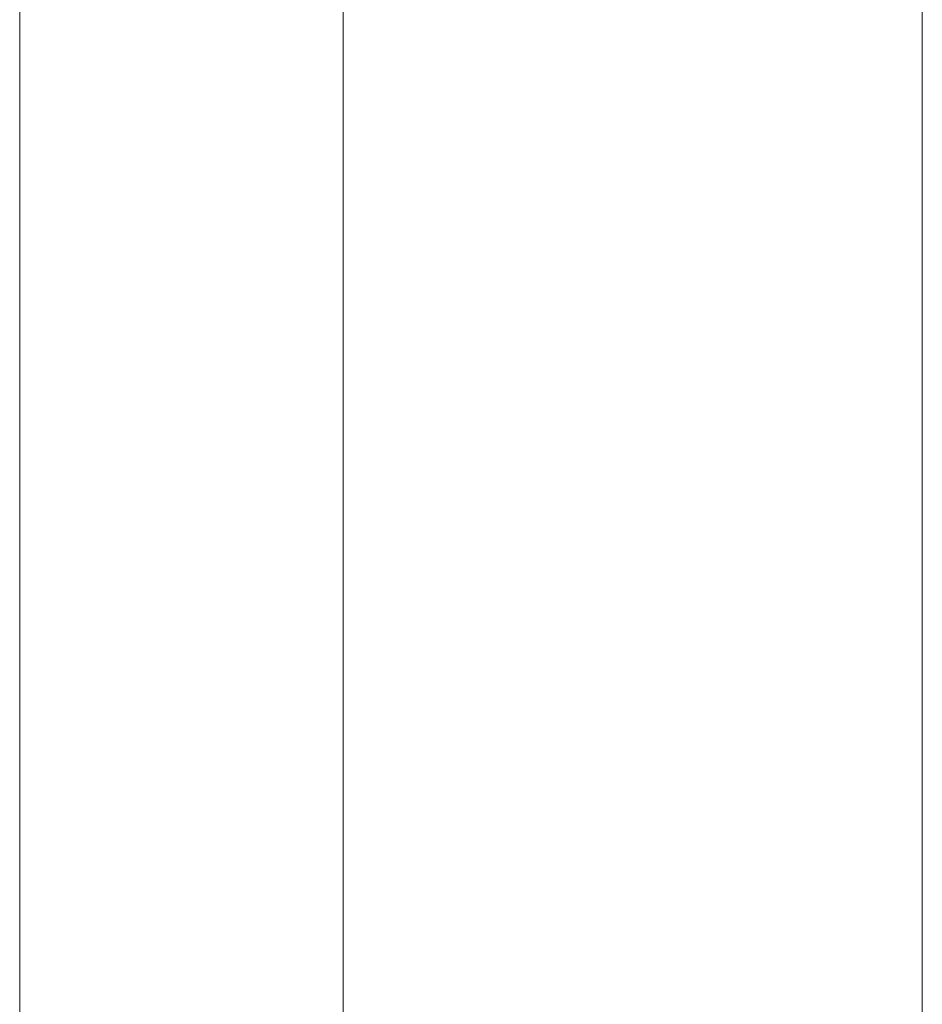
# Model space of a CAD drawing. Header units: millimetres. Extents: x -620 to 6530, y -1325 to 1325.
# Tile 422 of 656: x -58.604 to -58.421, y 0.114 to 0.314. Entities that reach past the tile are written whole.
import ezdxf

# ---------------------------------------------------------------- set-up
doc = ezdxf.new("R2010")
doc.units = ezdxf.units.MM
doc.layers.add('Plan', color=7, linetype='Continuous', true_color=0xffffff)

msp = doc.modelspace()

# ---------------------------------------------------------------- linework, layer by layer
at = {"layer": 'Plan', "color": 155, "linetype": 'Continuous', "lineweight": 13}
msp.add_line((-58.60418, 173.20532), (-58.60418, -173.20532), dxfattribs=at)
msp.add_open_spline([(-58.42122, 198.5392), (-58.42122, 198.53826), (-58.42122, 198.53731), (-58.42122, 66.17879), (-58.42122, -66.17879), (-58.42122, -198.53731), (-58.42122, -198.53826), (-58.42122, -198.5392)], degree=3, knots=[0, 0, 0, 0, 0.000007, 0.000007, 0.999993, 0.999993, 1, 1, 1, 1], dxfattribs=at)
at = {"layer": 'Plan', "color": 155, "linetype": 'Continuous', "lineweight": 18}
msp.add_open_spline([(-58.53861, 198.51996), (-58.53861, 188.71916), (-58.53861, 170.94494), (-58.53861, 145.19141), (-58.53861, 121.25937), (-58.53861, 97.32144), (-58.53861, 73.3835), (-58.53861, 49.44557), (-58.53861, 25.50763), (-58.53861, -26.1983), (-58.53861, -74.60612), (-58.53861, -119.71583), (-58.53861, -133.75942), (-58.53861, -147.79668), (-58.53861, -161.51097), (-58.53861, -178.41663), (-58.53861, -190.64741), (-58.53861, -198.51996)], degree=3, knots=[0, 0, 0, 0, 0.074054, 0.1343, 0.194591, 0.254882, 0.315173, 0.375464, 0.435755, 0.496046, 0.76615, 0.801521, 0.836892, 0.872262, 0.907585, 0.940516, 1, 1, 1, 1], dxfattribs=at)

doc.saveas('drawing.dxf')
